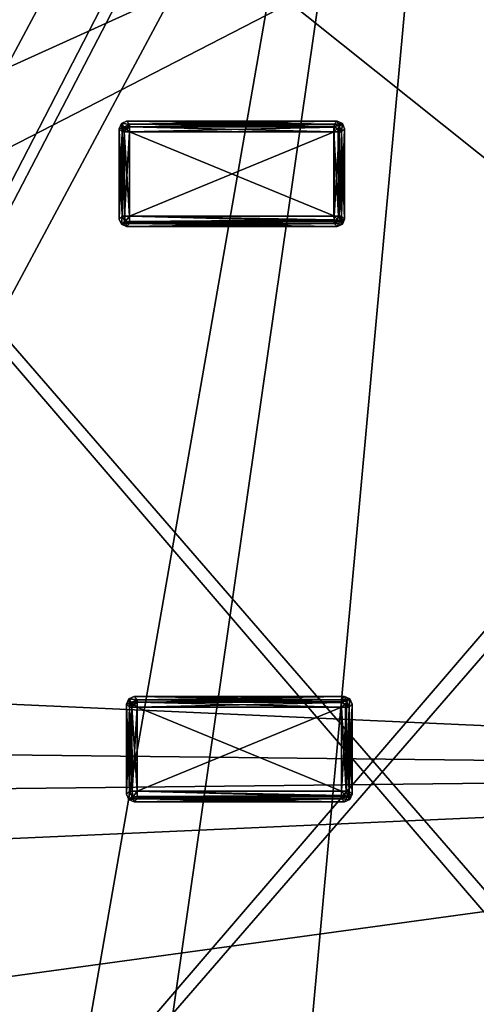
# Model space of a CAD drawing. Header units: millimetres. Extents: x -78 to 78, y -78 to 78.
# Tile 286 of 449: x 36.68 to 42.75, y -3.09 to 10.01. Entities that reach past the tile are written whole.
import ezdxf

# ---------------------------------------------------------------- set-up
doc = ezdxf.new("R2010")
doc.units = ezdxf.units.MM
doc.header["$LTSCALE"] = 41.718519
for name, color, linetype in [('10', 7, 'CONTINUOUS'), ('1745', 7, 'CONTINUOUS'), ('328', 7, 'CONTINUOUS'), ('344', 7, 'CONTINUOUS'), ('4902', 7, 'CONTINUOUS'), ('4903', 7, 'CONTINUOUS'), ('4904', 7, 'CONTINUOUS'), ('4905', 7, 'CONTINUOUS'), ('4906', 7, 'CONTINUOUS'), ('4907', 7, 'CONTINUOUS'), ('4908', 7, 'CONTINUOUS'), ('4909', 7, 'CONTINUOUS'), ('4910', 7, 'CONTINUOUS'), ('4911', 7, 'CONTINUOUS'), ('4912', 7, 'CONTINUOUS'), ('4913', 7, 'CONTINUOUS'), ('4914', 7, 'CONTINUOUS'), ('4915', 7, 'CONTINUOUS'), ('4916', 7, 'CONTINUOUS'), ('4917', 7, 'CONTINUOUS'), ('4918', 7, 'CONTINUOUS'), ('4919', 7, 'CONTINUOUS'), ('4920', 7, 'CONTINUOUS'), ('4921', 7, 'CONTINUOUS'), ('4922', 7, 'CONTINUOUS'), ('4923', 7, 'CONTINUOUS'), ('4924', 7, 'CONTINUOUS'), ('4925', 7, 'CONTINUOUS'), ('4926', 7, 'CONTINUOUS'), ('4927', 7, 'CONTINUOUS'), ('4928', 7, 'CONTINUOUS'), ('4929', 7, 'CONTINUOUS'), ('4930', 7, 'CONTINUOUS'), ('4931', 7, 'CONTINUOUS'), ('4932', 7, 'CONTINUOUS'), ('4933', 7, 'CONTINUOUS'), ('4934', 7, 'CONTINUOUS'), ('4935', 7, 'CONTINUOUS'), ('4936', 7, 'CONTINUOUS'), ('4937', 7, 'CONTINUOUS'), ('4938', 7, 'CONTINUOUS'), ('4939', 7, 'CONTINUOUS'), ('4940', 7, 'CONTINUOUS'), ('4941', 7, 'CONTINUOUS'), ('4942', 7, 'CONTINUOUS'), ('5852', 7, 'CONTINUOUS'), ('5853', 7, 'CONTINUOUS'), ('5854', 7, 'CONTINUOUS'), ('5855', 7, 'CONTINUOUS'), ('5856', 7, 'CONTINUOUS'), ('5857', 7, 'CONTINUOUS'), ('5858', 7, 'CONTINUOUS'), ('5859', 7, 'CONTINUOUS'), ('5860', 7, 'CONTINUOUS'), ('5861', 7, 'CONTINUOUS'), ('5862', 7, 'CONTINUOUS'), ('5863', 7, 'CONTINUOUS'), ('5864', 7, 'CONTINUOUS'), ('5865', 7, 'CONTINUOUS'), ('5866', 7, 'CONTINUOUS'), ('5867', 7, 'CONTINUOUS'), ('5868', 7, 'CONTINUOUS'), ('5869', 7, 'CONTINUOUS'), ('5870', 7, 'CONTINUOUS'), ('5871', 7, 'CONTINUOUS'), ('5872', 7, 'CONTINUOUS'), ('5873', 7, 'CONTINUOUS'), ('5874', 7, 'CONTINUOUS'), ('5875', 7, 'CONTINUOUS'), ('5876', 7, 'CONTINUOUS'), ('5877', 7, 'CONTINUOUS'), ('5878', 7, 'CONTINUOUS'), ('5879', 7, 'CONTINUOUS'), ('5880', 7, 'CONTINUOUS'), ('5881', 7, 'CONTINUOUS'), ('5882', 7, 'CONTINUOUS'), ('5883', 7, 'CONTINUOUS'), ('5884', 7, 'CONTINUOUS'), ('5885', 7, 'CONTINUOUS'), ('5886', 7, 'CONTINUOUS'), ('5887', 7, 'CONTINUOUS'), ('5888', 7, 'CONTINUOUS'), ('5889', 7, 'CONTINUOUS'), ('5890', 7, 'CONTINUOUS'), ('5891', 7, 'CONTINUOUS'), ('5892', 7, 'CONTINUOUS'), ('6', 7, 'CONTINUOUS'), ('748', 7, 'CONTINUOUS'), ('971', 7, 'CONTINUOUS')]:
    doc.layers.add(name, color=color, linetype=linetype)

msp = doc.modelspace()

# ---------------------------------------------------------------- linework, layer by layer
at = {"layer": '10', "linetype": 'CONTINUOUS'}
for points in [[(48.5, 30.5, -2), (49.5, -30.5, -2), (19.267, 11.127, -2), (48.5, 30.5, -2)], [(19.267, 11.127, -2), (49.5, -30.5, -2), (22.25, 0, -2), (19.267, 11.127, -2)], [(22.25, 0, -2), (49.5, -30.5, -2), (19.267, -11.127, -2), (22.25, 0, -2)]]:
    msp.add_3dface(points, dxfattribs=at)
at = {"layer": '1745', "linetype": 'CONTINUOUS'}
for points in [[(31.042, -69.737, 28.7), (51.066, -56.737, 28.7), (75.919, 7.948, 28.7), (31.042, -69.737, 28.7)], [(31.042, -69.737, 28.7), (75.919, 7.948, 28.7), (53.794, -21.068, 28.7), (31.042, -69.737, 28.7)]]:
    msp.add_3dface(points, dxfattribs=at)
at = {"layer": '328', "linetype": 'CONTINUOUS'}
for points in [[(32.5, -30, 15), (15.5, 30, 15), (47.5, -30, 15), (32.5, -30, 15)], [(47.5, -30, 15), (15.5, 30, 15), (67, -30, 15), (47.5, -30, 15)], [(67, -30, 15), (15.5, 30, 15), (67.5, -30, 15), (67, -30, 15)], [(67.5, -30, 15), (15.5, 30, 15), (72.319, -15.343, 15), (67.5, -30, 15)], [(72.319, -15.343, 15), (15.5, 30, 15), (73.949, 0, 15), (72.319, -15.343, 15)], [(73.949, 0, 15), (15.5, 30, 15), (72.319, 15.343, 15), (73.949, 0, 15)]]:
    msp.add_3dface(points, dxfattribs=at)
at = {"layer": '344', "linetype": 'CONTINUOUS'}
for points in [[(32.5, 30, 16.5), (15.5, -30, 16.5), (47.5, 30, 16.5), (32.5, 30, 16.5)], [(47.5, 30, 16.5), (15.5, -30, 16.5), (67, 30, 16.5), (47.5, 30, 16.5)], [(67, 30, 16.5), (15.5, -30, 16.5), (67.5, 30, 16.5), (67, 30, 16.5)], [(67.5, 30, 16.5), (15.5, -30, 16.5), (72.319, 15.343, 16.5), (67.5, 30, 16.5)], [(72.319, 15.343, 16.5), (15.5, -30, 16.5), (73.949, 0, 16.5), (72.319, 15.343, 16.5)], [(73.949, 0, 16.5), (15.5, -30, 16.5), (72.319, -15.343, 16.5), (73.949, 0, 16.5)]]:
    msp.add_3dface(points, dxfattribs=at)
at = {"layer": '4902', "color": 7, "linetype": 'CONTINUOUS'}
for points in [[(38.14, 7.394, 21.72), (40.86, 8.514, 21.72), (40.86, 7.394, 21.72), (38.14, 7.394, 21.72)], [(38.14, 8.514, 21.72), (40.86, 8.514, 21.72), (38.14, 7.394, 21.72), (38.14, 8.514, 21.72)]]:
    msp.add_3dface(points, dxfattribs=at)
at = {"layer": '4903', "color": 7, "linetype": 'CONTINUOUS'}
for points in [[(38.041, 7.394, 21.81), (38.069, 8.514, 21.75), (38.072, 7.396, 21.747), (38.041, 7.394, 21.81)], [(38.041, 7.394, 21.81), (38.041, 8.514, 21.812), (38.069, 8.514, 21.75), (38.041, 7.394, 21.81)], [(38.069, 8.514, 21.75), (38.14, 8.514, 21.72), (38.072, 7.396, 21.747), (38.069, 8.514, 21.75)], [(38.14, 8.514, 21.72), (38.14, 7.394, 21.72), (38.072, 7.396, 21.747), (38.14, 8.514, 21.72)]]:
    msp.add_3dface(points, dxfattribs=at)
at = {"layer": '4904', "color": 7, "linetype": 'CONTINUOUS'}
for points in [[(38.041, 7.394, 21.81), (38, 8.555, 22.195), (38.041, 8.514, 21.812), (38.041, 7.394, 21.81)], [(38, 7.354, 22.195), (38, 8.555, 22.195), (38.041, 7.394, 21.81), (38, 7.354, 22.195)]]:
    msp.add_3dface(points, dxfattribs=at)
at = {"layer": '4905', "color": 7, "linetype": 'CONTINUOUS'}
for points in [[(38.03, 7.284, 22.193), (38, 7.354, 22.195), (38.041, 7.394, 21.81), (38.03, 7.284, 22.193)], [(38.03, 7.284, 22.193), (38.041, 7.394, 21.81), (38.07, 7.324, 21.805), (38.03, 7.284, 22.193)], [(38.14, 7.295, 21.81), (38.03, 7.284, 22.193), (38.07, 7.324, 21.805), (38.14, 7.295, 21.81)], [(38.1, 7.254, 22.195), (38.03, 7.284, 22.193), (38.14, 7.295, 21.81), (38.1, 7.254, 22.195)]]:
    msp.add_3dface(points, dxfattribs=at)
at = {"layer": '4906', "color": 7, "linetype": 'CONTINUOUS'}
for points in [[(38, 7.354, 22.295), (38, 7.354, 22.195), (38.03, 7.284, 22.193), (38, 7.354, 22.295)], [(38.03, 7.284, 22.297), (38, 7.354, 22.295), (38.03, 7.284, 22.193), (38.03, 7.284, 22.297)], [(38.1, 7.254, 22.195), (38.03, 7.284, 22.297), (38.03, 7.284, 22.193), (38.1, 7.254, 22.195)], [(38.1, 7.254, 22.295), (38.03, 7.284, 22.297), (38.1, 7.254, 22.195), (38.1, 7.254, 22.295)]]:
    msp.add_3dface(points, dxfattribs=at)
at = {"layer": '4907', "color": 7, "linetype": 'CONTINUOUS'}
for points in [[(38.03, 7.284, 22.297), (38.041, 7.394, 22.678), (38, 7.354, 22.295), (38.03, 7.284, 22.297)], [(38.08, 7.316, 22.685), (38.041, 7.394, 22.678), (38.03, 7.284, 22.297), (38.08, 7.316, 22.685)], [(38.1, 7.254, 22.295), (38.08, 7.316, 22.685), (38.03, 7.284, 22.297), (38.1, 7.254, 22.295)], [(38.14, 7.295, 22.68), (38.08, 7.316, 22.685), (38.1, 7.254, 22.295), (38.14, 7.295, 22.68)]]:
    msp.add_3dface(points, dxfattribs=at)
at = {"layer": '4908', "color": 7, "linetype": 'CONTINUOUS'}
for points in [[(38.14, 8.614, 21.81), (40.86, 8.585, 21.75), (38.14, 8.581, 21.746), (38.14, 8.614, 21.81)], [(40.86, 8.614, 21.812), (40.86, 8.585, 21.75), (38.14, 8.614, 21.81), (40.86, 8.614, 21.812)], [(40.86, 8.585, 21.75), (40.86, 8.514, 21.72), (38.14, 8.581, 21.746), (40.86, 8.585, 21.75)], [(40.86, 8.514, 21.72), (38.14, 8.514, 21.72), (38.14, 8.581, 21.746), (40.86, 8.514, 21.72)]]:
    msp.add_3dface(points, dxfattribs=at)
at = {"layer": '4909', "color": 7, "linetype": 'CONTINUOUS'}
for points in [[(38.074, 7.394, 22.744), (38.041, 7.394, 22.678), (38.08, 7.316, 22.685), (38.074, 7.394, 22.744)], [(38.14, 7.394, 22.77), (38.074, 7.394, 22.744), (38.08, 7.316, 22.685), (38.14, 7.394, 22.77)], [(38.14, 7.394, 22.77), (38.08, 7.316, 22.685), (38.14, 7.323, 22.74), (38.14, 7.394, 22.77)], [(38.08, 7.316, 22.685), (38.14, 7.295, 22.68), (38.14, 7.323, 22.74), (38.08, 7.316, 22.685)]]:
    msp.add_3dface(points, dxfattribs=at)
at = {"layer": '4910', "color": 7, "linetype": 'CONTINUOUS'}
for points in [[(38.069, 8.514, 21.75), (38.041, 8.514, 21.812), (38.062, 8.574, 21.805), (38.069, 8.514, 21.75)], [(38.14, 8.614, 21.81), (38.069, 8.514, 21.75), (38.062, 8.574, 21.805), (38.14, 8.614, 21.81)], [(38.14, 8.614, 21.81), (38.14, 8.581, 21.746), (38.069, 8.514, 21.75), (38.14, 8.614, 21.81)], [(38.14, 8.581, 21.746), (38.14, 8.514, 21.72), (38.069, 8.514, 21.75), (38.14, 8.581, 21.746)]]:
    msp.add_3dface(points, dxfattribs=at)
at = {"layer": '4911', "color": 7, "linetype": 'CONTINUOUS'}
for points in [[(40.86, 7.394, 21.72), (40.927, 8.514, 21.746), (40.927, 7.394, 21.746), (40.86, 7.394, 21.72)], [(40.86, 7.394, 21.72), (40.86, 8.514, 21.72), (40.927, 8.514, 21.746), (40.86, 7.394, 21.72)], [(40.927, 8.514, 21.746), (40.96, 8.514, 21.81), (40.927, 7.394, 21.746), (40.927, 8.514, 21.746)], [(40.927, 7.394, 21.746), (40.96, 8.514, 21.81), (40.96, 7.394, 21.81), (40.927, 7.394, 21.746)]]:
    msp.add_3dface(points, dxfattribs=at)
at = {"layer": '4912', "color": 7, "linetype": 'CONTINUOUS'}
for points in [[(38.069, 8.514, 22.74), (38.041, 8.514, 22.68), (38.074, 7.394, 22.744), (38.069, 8.514, 22.74)], [(38.074, 7.394, 22.744), (38.041, 8.514, 22.68), (38.041, 7.394, 22.678), (38.074, 7.394, 22.744)], [(38.14, 7.394, 22.77), (38.069, 8.514, 22.74), (38.074, 7.394, 22.744), (38.14, 7.394, 22.77)], [(38.14, 7.394, 22.77), (38.14, 8.514, 22.77), (38.069, 8.514, 22.74), (38.14, 7.394, 22.77)]]:
    msp.add_3dface(points, dxfattribs=at)
at = {"layer": '4913', "color": 7, "linetype": 'CONTINUOUS'}
for points in [[(38, 7.354, 22.295), (38, 8.555, 22.295), (38, 7.354, 22.195), (38, 7.354, 22.295)], [(38, 7.354, 22.195), (38, 8.555, 22.295), (38, 8.555, 22.195), (38, 7.354, 22.195)]]:
    msp.add_3dface(points, dxfattribs=at)
at = {"layer": '4914', "color": 7, "linetype": 'CONTINUOUS'}
for points in [[(40.86, 8.585, 21.75), (40.86, 8.614, 21.812), (40.92, 8.593, 21.805), (40.86, 8.585, 21.75)], [(40.96, 8.514, 21.81), (40.86, 8.585, 21.75), (40.92, 8.593, 21.805), (40.96, 8.514, 21.81)], [(40.86, 8.585, 21.75), (40.96, 8.514, 21.81), (40.927, 8.514, 21.746), (40.86, 8.585, 21.75)], [(40.86, 8.514, 21.72), (40.86, 8.585, 21.75), (40.927, 8.514, 21.746), (40.86, 8.514, 21.72)]]:
    msp.add_3dface(points, dxfattribs=at)
at = {"layer": '4915', "color": 7, "linetype": 'CONTINUOUS'}
for points in [[(38.14, 7.394, 21.72), (40.86, 7.319, 21.754), (38.14, 7.314, 21.761), (38.14, 7.394, 21.72)], [(38.14, 7.394, 21.72), (40.86, 7.394, 21.72), (40.86, 7.319, 21.754), (38.14, 7.394, 21.72)], [(40.86, 7.319, 21.754), (40.86, 7.294, 21.812), (38.14, 7.314, 21.761), (40.86, 7.319, 21.754)], [(40.86, 7.294, 21.812), (38.14, 7.295, 21.81), (38.14, 7.314, 21.761), (40.86, 7.294, 21.812)]]:
    msp.add_3dface(points, dxfattribs=at)
at = {"layer": '4916', "color": 7, "linetype": 'CONTINUOUS'}
for points in [[(40.927, 7.394, 21.746), (40.939, 7.334, 21.805), (40.86, 7.294, 21.812), (40.927, 7.394, 21.746)], [(40.927, 7.394, 21.746), (40.86, 7.294, 21.812), (40.86, 7.319, 21.754), (40.927, 7.394, 21.746)], [(40.86, 7.394, 21.72), (40.927, 7.394, 21.746), (40.86, 7.319, 21.754), (40.86, 7.394, 21.72)], [(40.927, 7.394, 21.746), (40.96, 7.394, 21.81), (40.939, 7.334, 21.805), (40.927, 7.394, 21.746)]]:
    msp.add_3dface(points, dxfattribs=at)
at = {"layer": '4917', "color": 7, "linetype": 'CONTINUOUS'}
for points in [[(38.14, 7.394, 22.77), (40.858, 7.397, 22.77), (38.14, 8.514, 22.77), (38.14, 7.394, 22.77)], [(40.858, 7.397, 22.77), (40.858, 8.512, 22.77), (38.14, 8.514, 22.77), (40.858, 7.397, 22.77)]]:
    msp.add_3dface(points, dxfattribs=at)
at = {"layer": '4918', "color": 7, "linetype": 'CONTINUOUS'}
for points in [[(38.1, 8.654, 22.195), (38.14, 8.614, 21.81), (38.03, 8.625, 22.193), (38.1, 8.654, 22.195)], [(38.041, 8.514, 21.812), (38, 8.555, 22.195), (38.03, 8.625, 22.193), (38.041, 8.514, 21.812)], [(38.062, 8.574, 21.805), (38.041, 8.514, 21.812), (38.03, 8.625, 22.193), (38.062, 8.574, 21.805)], [(38.14, 8.614, 21.81), (38.062, 8.574, 21.805), (38.03, 8.625, 22.193), (38.14, 8.614, 21.81)]]:
    msp.add_3dface(points, dxfattribs=at)
at = {"layer": '4919', "color": 7, "linetype": 'CONTINUOUS'}
for points in [[(38.1, 8.654, 22.295), (38.1, 8.654, 22.195), (38.03, 8.625, 22.193), (38.1, 8.654, 22.295)], [(38.03, 8.625, 22.297), (38.1, 8.654, 22.295), (38.03, 8.625, 22.193), (38.03, 8.625, 22.297)], [(38, 8.555, 22.195), (38.03, 8.625, 22.297), (38.03, 8.625, 22.193), (38, 8.555, 22.195)], [(38, 8.555, 22.295), (38.03, 8.625, 22.297), (38, 8.555, 22.195), (38, 8.555, 22.295)]]:
    msp.add_3dface(points, dxfattribs=at)
at = {"layer": '4920', "color": 7, "linetype": 'CONTINUOUS'}
for points in [[(40.86, 8.614, 21.812), (40.901, 8.654, 22.195), (40.971, 8.625, 22.193), (40.86, 8.614, 21.812)], [(40.92, 8.593, 21.805), (40.86, 8.614, 21.812), (40.971, 8.625, 22.193), (40.92, 8.593, 21.805)], [(40.96, 8.514, 21.81), (40.92, 8.593, 21.805), (40.971, 8.625, 22.193), (40.96, 8.514, 21.81)], [(41, 8.555, 22.195), (40.96, 8.514, 21.81), (40.971, 8.625, 22.193), (41, 8.555, 22.195)]]:
    msp.add_3dface(points, dxfattribs=at)
at = {"layer": '4921', "color": 7, "linetype": 'CONTINUOUS'}
for points in [[(40.901, 7.254, 22.295), (38.1, 7.254, 22.295), (40.901, 7.254, 22.195), (40.901, 7.254, 22.295)], [(38.1, 7.254, 22.295), (38.1, 7.254, 22.195), (40.901, 7.254, 22.195), (38.1, 7.254, 22.295)]]:
    msp.add_3dface(points, dxfattribs=at)
at = {"layer": '4922', "color": 7, "linetype": 'CONTINUOUS'}
for points in [[(40.96, 7.394, 21.81), (40.971, 7.284, 22.193), (40.939, 7.334, 21.805), (40.96, 7.394, 21.81)], [(40.96, 7.394, 21.81), (41, 7.354, 22.195), (40.971, 7.284, 22.193), (40.96, 7.394, 21.81)], [(40.939, 7.334, 21.805), (40.901, 7.254, 22.195), (40.86, 7.294, 21.812), (40.939, 7.334, 21.805)], [(40.971, 7.284, 22.193), (40.901, 7.254, 22.195), (40.939, 7.334, 21.805), (40.971, 7.284, 22.193)]]:
    msp.add_3dface(points, dxfattribs=at)
at = {"layer": '4923', "color": 7, "linetype": 'CONTINUOUS'}
for points in [[(38.14, 8.614, 21.81), (38.1, 8.654, 22.195), (40.901, 8.654, 22.195), (38.14, 8.614, 21.81)], [(40.86, 8.614, 21.812), (38.14, 8.614, 21.81), (40.901, 8.654, 22.195), (40.86, 8.614, 21.812)]]:
    msp.add_3dface(points, dxfattribs=at)
at = {"layer": '4924', "color": 7, "linetype": 'CONTINUOUS'}
for points in [[(40.914, 8.514, 22.754), (40.858, 8.512, 22.77), (40.92, 7.394, 22.75), (40.914, 8.514, 22.754)], [(40.92, 7.394, 22.75), (40.858, 8.512, 22.77), (40.858, 7.397, 22.77), (40.92, 7.394, 22.75)], [(40.96, 7.394, 22.68), (40.914, 8.514, 22.754), (40.92, 7.394, 22.75), (40.96, 7.394, 22.68)], [(40.96, 7.394, 22.68), (40.96, 8.514, 22.68), (40.914, 8.514, 22.754), (40.96, 7.394, 22.68)]]:
    msp.add_3dface(points, dxfattribs=at)
at = {"layer": '4925', "color": 7, "linetype": 'CONTINUOUS'}
for points in [[(40.86, 7.294, 21.812), (38.1, 7.254, 22.195), (38.14, 7.295, 21.81), (40.86, 7.294, 21.812)], [(40.901, 7.254, 22.195), (38.1, 7.254, 22.195), (40.86, 7.294, 21.812), (40.901, 7.254, 22.195)]]:
    msp.add_3dface(points, dxfattribs=at)
at = {"layer": '4926', "color": 7, "linetype": 'CONTINUOUS'}
for points in [[(40.96, 8.514, 21.81), (41, 8.555, 22.195), (41, 7.354, 22.195), (40.96, 8.514, 21.81)], [(40.96, 7.394, 21.81), (40.96, 8.514, 21.81), (41, 7.354, 22.195), (40.96, 7.394, 21.81)]]:
    msp.add_3dface(points, dxfattribs=at)
at = {"layer": '4927', "color": 7, "linetype": 'CONTINUOUS'}
for points in [[(41, 7.354, 22.195), (40.971, 7.284, 22.297), (40.971, 7.284, 22.193), (41, 7.354, 22.195)], [(41, 7.354, 22.195), (41, 7.354, 22.295), (40.971, 7.284, 22.297), (41, 7.354, 22.195)], [(40.971, 7.284, 22.297), (40.901, 7.254, 22.295), (40.971, 7.284, 22.193), (40.971, 7.284, 22.297)], [(40.901, 7.254, 22.295), (40.901, 7.254, 22.195), (40.971, 7.284, 22.193), (40.901, 7.254, 22.295)]]:
    msp.add_3dface(points, dxfattribs=at)
at = {"layer": '4928', "color": 7, "linetype": 'CONTINUOUS'}
for points in [[(40.858, 8.512, 22.77), (40.86, 8.614, 22.68), (40.86, 8.574, 22.75), (40.858, 8.512, 22.77)], [(40.86, 8.614, 22.68), (40.858, 8.512, 22.77), (40.93, 8.584, 22.685), (40.86, 8.614, 22.68)], [(40.858, 8.512, 22.77), (40.914, 8.514, 22.754), (40.93, 8.584, 22.685), (40.858, 8.512, 22.77)], [(40.914, 8.514, 22.754), (40.96, 8.514, 22.68), (40.93, 8.584, 22.685), (40.914, 8.514, 22.754)]]:
    msp.add_3dface(points, dxfattribs=at)
at = {"layer": '4929', "color": 7, "linetype": 'CONTINUOUS'}
for points in [[(38.041, 8.514, 22.68), (38, 8.555, 22.295), (38, 7.354, 22.295), (38.041, 8.514, 22.68)], [(38.041, 7.394, 22.678), (38.041, 8.514, 22.68), (38, 7.354, 22.295), (38.041, 7.394, 22.678)]]:
    msp.add_3dface(points, dxfattribs=at)
at = {"layer": '4930', "color": 7, "linetype": 'CONTINUOUS'}
for points in [[(41, 8.555, 22.195), (41, 8.555, 22.295), (41, 7.354, 22.295), (41, 8.555, 22.195)], [(41, 7.354, 22.195), (41, 8.555, 22.195), (41, 7.354, 22.295), (41, 7.354, 22.195)]]:
    msp.add_3dface(points, dxfattribs=at)
at = {"layer": '4931', "color": 7, "linetype": 'CONTINUOUS'}
for points in [[(38.14, 8.581, 22.744), (40.86, 8.614, 22.68), (38.14, 8.614, 22.678), (38.14, 8.581, 22.744)], [(40.86, 8.574, 22.75), (40.86, 8.614, 22.68), (38.14, 8.581, 22.744), (40.86, 8.574, 22.75)], [(38.14, 8.514, 22.77), (40.86, 8.574, 22.75), (38.14, 8.581, 22.744), (38.14, 8.514, 22.77)], [(38.14, 8.514, 22.77), (40.858, 8.512, 22.77), (40.86, 8.574, 22.75), (38.14, 8.514, 22.77)]]:
    msp.add_3dface(points, dxfattribs=at)
at = {"layer": '4932', "color": 7, "linetype": 'CONTINUOUS'}
for points in [[(38.14, 8.614, 22.678), (38.1, 8.654, 22.295), (38.03, 8.625, 22.297), (38.14, 8.614, 22.678)], [(38, 8.555, 22.295), (38.062, 8.574, 22.685), (38.03, 8.625, 22.297), (38, 8.555, 22.295)], [(38.041, 8.514, 22.68), (38.062, 8.574, 22.685), (38, 8.555, 22.295), (38.041, 8.514, 22.68)], [(38.062, 8.574, 22.685), (38.14, 8.614, 22.678), (38.03, 8.625, 22.297), (38.062, 8.574, 22.685)]]:
    msp.add_3dface(points, dxfattribs=at)
at = {"layer": '4933', "color": 7, "linetype": 'CONTINUOUS'}
for points in [[(40.901, 8.654, 22.195), (40.971, 8.625, 22.297), (40.971, 8.625, 22.193), (40.901, 8.654, 22.195)], [(40.901, 8.654, 22.295), (40.971, 8.625, 22.297), (40.901, 8.654, 22.195), (40.901, 8.654, 22.295)], [(40.971, 8.625, 22.297), (41, 8.555, 22.295), (40.971, 8.625, 22.193), (40.971, 8.625, 22.297)], [(41, 8.555, 22.295), (41, 8.555, 22.195), (40.971, 8.625, 22.193), (41, 8.555, 22.295)]]:
    msp.add_3dface(points, dxfattribs=at)
at = {"layer": '4934', "color": 7, "linetype": 'CONTINUOUS'}
for points in [[(38.1, 8.654, 22.195), (40.901, 8.654, 22.295), (40.901, 8.654, 22.195), (38.1, 8.654, 22.195)], [(38.1, 8.654, 22.295), (40.901, 8.654, 22.295), (38.1, 8.654, 22.195), (38.1, 8.654, 22.295)]]:
    msp.add_3dface(points, dxfattribs=at)
at = {"layer": '4935', "color": 7, "linetype": 'CONTINUOUS'}
for points in [[(38.062, 8.574, 22.685), (38.041, 8.514, 22.68), (38.069, 8.514, 22.74), (38.062, 8.574, 22.685)], [(38.14, 8.581, 22.744), (38.14, 8.614, 22.678), (38.062, 8.574, 22.685), (38.14, 8.581, 22.744)], [(38.14, 8.514, 22.77), (38.14, 8.581, 22.744), (38.062, 8.574, 22.685), (38.14, 8.514, 22.77)], [(38.14, 8.514, 22.77), (38.062, 8.574, 22.685), (38.069, 8.514, 22.74), (38.14, 8.514, 22.77)]]:
    msp.add_3dface(points, dxfattribs=at)
at = {"layer": '4936', "color": 7, "linetype": 'CONTINUOUS'}
for points in [[(40.858, 7.397, 22.77), (38.14, 7.394, 22.77), (40.86, 7.341, 22.754), (40.858, 7.397, 22.77)], [(38.14, 7.394, 22.77), (38.14, 7.323, 22.74), (40.86, 7.341, 22.754), (38.14, 7.394, 22.77)], [(38.14, 7.323, 22.74), (38.14, 7.295, 22.68), (40.86, 7.341, 22.754), (38.14, 7.323, 22.74)], [(38.14, 7.295, 22.68), (40.86, 7.295, 22.68), (40.86, 7.341, 22.754), (38.14, 7.295, 22.68)]]:
    msp.add_3dface(points, dxfattribs=at)
at = {"layer": '4937', "color": 7, "linetype": 'CONTINUOUS'}
for points in [[(38.14, 7.295, 22.68), (38.1, 7.254, 22.295), (40.901, 7.254, 22.295), (38.14, 7.295, 22.68)], [(38.14, 7.295, 22.68), (40.901, 7.254, 22.295), (40.86, 7.295, 22.68), (38.14, 7.295, 22.68)]]:
    msp.add_3dface(points, dxfattribs=at)
at = {"layer": '4938', "color": 7, "linetype": 'CONTINUOUS'}
for points in [[(40.86, 8.614, 22.68), (40.93, 8.584, 22.685), (40.901, 8.654, 22.295), (40.86, 8.614, 22.68)], [(40.901, 8.654, 22.295), (40.93, 8.584, 22.685), (40.971, 8.625, 22.297), (40.901, 8.654, 22.295)], [(40.93, 8.584, 22.685), (40.96, 8.514, 22.68), (40.971, 8.625, 22.297), (40.93, 8.584, 22.685)], [(40.96, 8.514, 22.68), (41, 8.555, 22.295), (40.971, 8.625, 22.297), (40.96, 8.514, 22.68)]]:
    msp.add_3dface(points, dxfattribs=at)
at = {"layer": '4939', "color": 7, "linetype": 'CONTINUOUS'}
for points in [[(40.96, 7.394, 22.68), (41, 8.555, 22.295), (40.96, 8.514, 22.68), (40.96, 7.394, 22.68)], [(41, 7.354, 22.295), (41, 8.555, 22.295), (40.96, 7.394, 22.68), (41, 7.354, 22.295)]]:
    msp.add_3dface(points, dxfattribs=at)
at = {"layer": '4940', "color": 7, "linetype": 'CONTINUOUS'}
for points in [[(40.858, 7.397, 22.77), (40.86, 7.341, 22.754), (40.93, 7.324, 22.685), (40.858, 7.397, 22.77)], [(40.96, 7.394, 22.68), (40.858, 7.397, 22.77), (40.93, 7.324, 22.685), (40.96, 7.394, 22.68)], [(40.96, 7.394, 22.68), (40.92, 7.394, 22.75), (40.858, 7.397, 22.77), (40.96, 7.394, 22.68)], [(40.86, 7.341, 22.754), (40.86, 7.295, 22.68), (40.93, 7.324, 22.685), (40.86, 7.341, 22.754)]]:
    msp.add_3dface(points, dxfattribs=at)
at = {"layer": '4941', "color": 7, "linetype": 'CONTINUOUS'}
for points in [[(40.86, 8.614, 22.68), (40.901, 8.654, 22.295), (38.1, 8.654, 22.295), (40.86, 8.614, 22.68)], [(38.14, 8.614, 22.678), (40.86, 8.614, 22.68), (38.1, 8.654, 22.295), (38.14, 8.614, 22.678)]]:
    msp.add_3dface(points, dxfattribs=at)
at = {"layer": '4942', "color": 7, "linetype": 'CONTINUOUS'}
for points in [[(41, 7.354, 22.295), (40.96, 7.394, 22.68), (40.93, 7.324, 22.685), (41, 7.354, 22.295)], [(41, 7.354, 22.295), (40.93, 7.324, 22.685), (40.971, 7.284, 22.297), (41, 7.354, 22.295)], [(40.93, 7.324, 22.685), (40.86, 7.295, 22.68), (40.971, 7.284, 22.297), (40.93, 7.324, 22.685)], [(40.86, 7.295, 22.68), (40.901, 7.254, 22.295), (40.971, 7.284, 22.297), (40.86, 7.295, 22.68)]]:
    msp.add_3dface(points, dxfattribs=at)
at = {"layer": '5852', "color": 7, "linetype": 'CONTINUOUS'}
for points in [[(38.24, 0.86, 21.72), (40.96, 0.86, 21.72), (38.24, -0.26, 21.72), (38.24, 0.86, 21.72)], [(38.24, -0.26, 21.72), (40.96, 0.86, 21.72), (40.96, -0.26, 21.72), (38.24, -0.26, 21.72)]]:
    msp.add_3dface(points, dxfattribs=at)
at = {"layer": '5853', "color": 7, "linetype": 'CONTINUOUS'}
for points in [[(38.14, -0.26, 21.81), (38.14, 0.86, 21.812), (38.169, 0.86, 21.75), (38.14, -0.26, 21.81)], [(38.14, -0.26, 21.81), (38.169, 0.86, 21.75), (38.172, -0.258, 21.747), (38.14, -0.26, 21.81)], [(38.169, 0.86, 21.75), (38.24, 0.86, 21.72), (38.172, -0.258, 21.747), (38.169, 0.86, 21.75)], [(38.172, -0.258, 21.747), (38.24, 0.86, 21.72), (38.24, -0.26, 21.72), (38.172, -0.258, 21.747)]]:
    msp.add_3dface(points, dxfattribs=at)
at = {"layer": '5854', "color": 7, "linetype": 'CONTINUOUS'}
for points in [[(38.1, -0.3, 22.195), (38.1, 0.9, 22.195), (38.14, -0.26, 21.81), (38.1, -0.3, 22.195)], [(38.14, -0.26, 21.81), (38.1, 0.9, 22.195), (38.14, 0.86, 21.812), (38.14, -0.26, 21.81)]]:
    msp.add_3dface(points, dxfattribs=at)
at = {"layer": '5855', "color": 7, "linetype": 'CONTINUOUS'}
for points in [[(38.129, -0.371, 22.193), (38.1, -0.3, 22.195), (38.14, -0.26, 21.81), (38.129, -0.371, 22.193)], [(38.129, -0.371, 22.193), (38.14, -0.26, 21.81), (38.17, -0.33, 21.805), (38.129, -0.371, 22.193)], [(38.24, -0.36, 21.81), (38.129, -0.371, 22.193), (38.17, -0.33, 21.805), (38.24, -0.36, 21.81)], [(38.2, -0.4, 22.195), (38.129, -0.371, 22.193), (38.24, -0.36, 21.81), (38.2, -0.4, 22.195)]]:
    msp.add_3dface(points, dxfattribs=at)
at = {"layer": '5856', "color": 7, "linetype": 'CONTINUOUS'}
for points in [[(38.129, -0.371, 22.297), (38.1, -0.3, 22.295), (38.129, -0.371, 22.193), (38.129, -0.371, 22.297)], [(38.1, -0.3, 22.295), (38.1, -0.3, 22.195), (38.129, -0.371, 22.193), (38.1, -0.3, 22.295)], [(38.2, -0.4, 22.295), (38.129, -0.371, 22.297), (38.2, -0.4, 22.195), (38.2, -0.4, 22.295)], [(38.2, -0.4, 22.195), (38.129, -0.371, 22.297), (38.129, -0.371, 22.193), (38.2, -0.4, 22.195)]]:
    msp.add_3dface(points, dxfattribs=at)
at = {"layer": '5857', "color": 7, "linetype": 'CONTINUOUS'}
for points in [[(38.129, -0.371, 22.297), (38.14, -0.26, 22.678), (38.1, -0.3, 22.295), (38.129, -0.371, 22.297)], [(38.18, -0.339, 22.685), (38.14, -0.26, 22.678), (38.129, -0.371, 22.297), (38.18, -0.339, 22.685)], [(38.2, -0.4, 22.295), (38.18, -0.339, 22.685), (38.129, -0.371, 22.297), (38.2, -0.4, 22.295)], [(38.24, -0.36, 22.68), (38.18, -0.339, 22.685), (38.2, -0.4, 22.295), (38.24, -0.36, 22.68)]]:
    msp.add_3dface(points, dxfattribs=at)
at = {"layer": '5858', "color": 7, "linetype": 'CONTINUOUS'}
for points in [[(40.96, 0.96, 21.812), (40.96, 0.931, 21.75), (38.24, 0.959, 21.81), (40.96, 0.96, 21.812)], [(38.24, 0.959, 21.81), (40.96, 0.931, 21.75), (38.24, 0.927, 21.746), (38.24, 0.959, 21.81)], [(40.96, 0.931, 21.75), (40.96, 0.86, 21.72), (38.24, 0.927, 21.746), (40.96, 0.931, 21.75)], [(40.96, 0.86, 21.72), (38.24, 0.86, 21.72), (38.24, 0.927, 21.746), (40.96, 0.86, 21.72)]]:
    msp.add_3dface(points, dxfattribs=at)
at = {"layer": '5859', "color": 7, "linetype": 'CONTINUOUS'}
for points in [[(38.173, -0.26, 22.744), (38.14, -0.26, 22.678), (38.18, -0.339, 22.685), (38.173, -0.26, 22.744)], [(38.24, -0.26, 22.77), (38.173, -0.26, 22.744), (38.18, -0.339, 22.685), (38.24, -0.26, 22.77)], [(38.24, -0.26, 22.77), (38.18, -0.339, 22.685), (38.24, -0.331, 22.74), (38.24, -0.26, 22.77)], [(38.18, -0.339, 22.685), (38.24, -0.36, 22.68), (38.24, -0.331, 22.74), (38.18, -0.339, 22.685)]]:
    msp.add_3dface(points, dxfattribs=at)
at = {"layer": '5860', "color": 7, "linetype": 'CONTINUOUS'}
for points in [[(38.169, 0.86, 21.75), (38.14, 0.86, 21.812), (38.161, 0.92, 21.805), (38.169, 0.86, 21.75)], [(38.24, 0.959, 21.81), (38.169, 0.86, 21.75), (38.161, 0.92, 21.805), (38.24, 0.959, 21.81)], [(38.24, 0.959, 21.81), (38.24, 0.927, 21.746), (38.169, 0.86, 21.75), (38.24, 0.959, 21.81)], [(38.24, 0.927, 21.746), (38.24, 0.86, 21.72), (38.169, 0.86, 21.75), (38.24, 0.927, 21.746)]]:
    msp.add_3dface(points, dxfattribs=at)
at = {"layer": '5861', "color": 7, "linetype": 'CONTINUOUS'}
for points in [[(40.96, -0.26, 21.72), (40.96, 0.86, 21.72), (41.027, 0.86, 21.746), (40.96, -0.26, 21.72)], [(40.96, -0.26, 21.72), (41.027, 0.86, 21.746), (41.027, -0.26, 21.746), (40.96, -0.26, 21.72)], [(41.027, 0.86, 21.746), (41.059, 0.86, 21.81), (41.027, -0.26, 21.746), (41.027, 0.86, 21.746)], [(41.027, -0.26, 21.746), (41.059, 0.86, 21.81), (41.059, -0.26, 21.81), (41.027, -0.26, 21.746)]]:
    msp.add_3dface(points, dxfattribs=at)
at = {"layer": '5862', "color": 7, "linetype": 'CONTINUOUS'}
for points in [[(38.169, 0.86, 22.74), (38.14, 0.86, 22.68), (38.173, -0.26, 22.744), (38.169, 0.86, 22.74)], [(38.173, -0.26, 22.744), (38.14, 0.86, 22.68), (38.14, -0.26, 22.678), (38.173, -0.26, 22.744)], [(38.24, -0.26, 22.77), (38.24, 0.86, 22.77), (38.169, 0.86, 22.74), (38.24, -0.26, 22.77)], [(38.24, -0.26, 22.77), (38.169, 0.86, 22.74), (38.173, -0.26, 22.744), (38.24, -0.26, 22.77)]]:
    msp.add_3dface(points, dxfattribs=at)
at = {"layer": '5863', "color": 7, "linetype": 'CONTINUOUS'}
for points in [[(38.1, -0.3, 22.295), (38.1, 0.9, 22.295), (38.1, -0.3, 22.195), (38.1, -0.3, 22.295)], [(38.1, -0.3, 22.195), (38.1, 0.9, 22.295), (38.1, 0.9, 22.195), (38.1, -0.3, 22.195)]]:
    msp.add_3dface(points, dxfattribs=at)
at = {"layer": '5864', "color": 7, "linetype": 'CONTINUOUS'}
for points in [[(40.96, 0.931, 21.75), (40.96, 0.96, 21.812), (41.02, 0.939, 21.805), (40.96, 0.931, 21.75)], [(41.059, 0.86, 21.81), (40.96, 0.931, 21.75), (41.02, 0.939, 21.805), (41.059, 0.86, 21.81)], [(40.96, 0.86, 21.72), (40.96, 0.931, 21.75), (41.027, 0.86, 21.746), (40.96, 0.86, 21.72)], [(40.96, 0.931, 21.75), (41.059, 0.86, 21.81), (41.027, 0.86, 21.746), (40.96, 0.931, 21.75)]]:
    msp.add_3dface(points, dxfattribs=at)
at = {"layer": '5865', "color": 7, "linetype": 'CONTINUOUS'}
for points in [[(38.24, -0.26, 21.72), (40.96, -0.26, 21.72), (40.96, -0.335, 21.754), (38.24, -0.26, 21.72)], [(38.24, -0.26, 21.72), (40.96, -0.335, 21.754), (38.24, -0.341, 21.761), (38.24, -0.26, 21.72)], [(40.96, -0.335, 21.754), (40.96, -0.36, 21.812), (38.24, -0.341, 21.761), (40.96, -0.335, 21.754)], [(38.24, -0.341, 21.761), (40.96, -0.36, 21.812), (38.24, -0.36, 21.81), (38.24, -0.341, 21.761)]]:
    msp.add_3dface(points, dxfattribs=at)
at = {"layer": '5866', "color": 7, "linetype": 'CONTINUOUS'}
for points in [[(40.96, -0.26, 21.72), (41.027, -0.26, 21.746), (40.96, -0.335, 21.754), (40.96, -0.26, 21.72)], [(41.027, -0.26, 21.746), (41.039, -0.32, 21.805), (40.96, -0.36, 21.812), (41.027, -0.26, 21.746)], [(41.027, -0.26, 21.746), (40.96, -0.36, 21.812), (40.96, -0.335, 21.754), (41.027, -0.26, 21.746)], [(41.027, -0.26, 21.746), (41.059, -0.26, 21.81), (41.039, -0.32, 21.805), (41.027, -0.26, 21.746)]]:
    msp.add_3dface(points, dxfattribs=at)
at = {"layer": '5867', "color": 7, "linetype": 'CONTINUOUS'}
for points in [[(40.957, -0.258, 22.77), (40.957, 0.857, 22.77), (38.24, 0.86, 22.77), (40.957, -0.258, 22.77)], [(38.24, -0.26, 22.77), (40.957, -0.258, 22.77), (38.24, 0.86, 22.77), (38.24, -0.26, 22.77)]]:
    msp.add_3dface(points, dxfattribs=at)
at = {"layer": '5868', "color": 7, "linetype": 'CONTINUOUS'}
for points in [[(38.14, 0.86, 21.812), (38.1, 0.9, 22.195), (38.129, 0.971, 22.193), (38.14, 0.86, 21.812)], [(38.2, 1, 22.195), (38.24, 0.959, 21.81), (38.129, 0.971, 22.193), (38.2, 1, 22.195)], [(38.24, 0.959, 21.81), (38.161, 0.92, 21.805), (38.129, 0.971, 22.193), (38.24, 0.959, 21.81)], [(38.161, 0.92, 21.805), (38.14, 0.86, 21.812), (38.129, 0.971, 22.193), (38.161, 0.92, 21.805)]]:
    msp.add_3dface(points, dxfattribs=at)
at = {"layer": '5869', "color": 7, "linetype": 'CONTINUOUS'}
for points in [[(38.1, 0.9, 22.295), (38.129, 0.971, 22.297), (38.1, 0.9, 22.195), (38.1, 0.9, 22.295)], [(38.1, 0.9, 22.195), (38.129, 0.971, 22.297), (38.129, 0.971, 22.193), (38.1, 0.9, 22.195)], [(38.129, 0.971, 22.297), (38.2, 1, 22.295), (38.129, 0.971, 22.193), (38.129, 0.971, 22.297)], [(38.2, 1, 22.295), (38.2, 1, 22.195), (38.129, 0.971, 22.193), (38.2, 1, 22.295)]]:
    msp.add_3dface(points, dxfattribs=at)
at = {"layer": '5870', "color": 7, "linetype": 'CONTINUOUS'}
for points in [[(40.96, 0.96, 21.812), (41, 1, 22.195), (41.071, 0.97, 22.193), (40.96, 0.96, 21.812)], [(41.02, 0.939, 21.805), (40.96, 0.96, 21.812), (41.071, 0.97, 22.193), (41.02, 0.939, 21.805)], [(41.059, 0.86, 21.81), (41.02, 0.939, 21.805), (41.071, 0.97, 22.193), (41.059, 0.86, 21.81)], [(41.1, 0.9, 22.195), (41.059, 0.86, 21.81), (41.071, 0.97, 22.193), (41.1, 0.9, 22.195)]]:
    msp.add_3dface(points, dxfattribs=at)
at = {"layer": '5871', "color": 7, "linetype": 'CONTINUOUS'}
for points in [[(38.2, -0.4, 22.295), (38.2, -0.4, 22.195), (41, -0.4, 22.195), (38.2, -0.4, 22.295)], [(41, -0.4, 22.295), (38.2, -0.4, 22.295), (41, -0.4, 22.195), (41, -0.4, 22.295)]]:
    msp.add_3dface(points, dxfattribs=at)
at = {"layer": '5872', "color": 7, "linetype": 'CONTINUOUS'}
for points in [[(41.059, -0.26, 21.81), (41.071, -0.371, 22.193), (41.039, -0.32, 21.805), (41.059, -0.26, 21.81)], [(41.059, -0.26, 21.81), (41.1, -0.3, 22.195), (41.071, -0.371, 22.193), (41.059, -0.26, 21.81)], [(41.039, -0.32, 21.805), (41, -0.4, 22.195), (40.96, -0.36, 21.812), (41.039, -0.32, 21.805)], [(41.071, -0.371, 22.193), (41, -0.4, 22.195), (41.039, -0.32, 21.805), (41.071, -0.371, 22.193)]]:
    msp.add_3dface(points, dxfattribs=at)
at = {"layer": '5873', "color": 7, "linetype": 'CONTINUOUS'}
for points in [[(38.24, 0.959, 21.81), (38.2, 1, 22.195), (41, 1, 22.195), (38.24, 0.959, 21.81)], [(40.96, 0.96, 21.812), (38.24, 0.959, 21.81), (41, 1, 22.195), (40.96, 0.96, 21.812)]]:
    msp.add_3dface(points, dxfattribs=at)
at = {"layer": '5874', "color": 7, "linetype": 'CONTINUOUS'}
for points in [[(41.014, 0.86, 22.754), (40.957, 0.857, 22.77), (41.02, -0.26, 22.75), (41.014, 0.86, 22.754)], [(41.02, -0.26, 22.75), (40.957, 0.857, 22.77), (40.957, -0.258, 22.77), (41.02, -0.26, 22.75)], [(41.059, -0.26, 22.68), (41.059, 0.86, 22.68), (41.014, 0.86, 22.754), (41.059, -0.26, 22.68)], [(41.059, -0.26, 22.68), (41.014, 0.86, 22.754), (41.02, -0.26, 22.75), (41.059, -0.26, 22.68)]]:
    msp.add_3dface(points, dxfattribs=at)
at = {"layer": '5875', "color": 7, "linetype": 'CONTINUOUS'}
for points in [[(41, -0.4, 22.195), (38.2, -0.4, 22.195), (40.96, -0.36, 21.812), (41, -0.4, 22.195)], [(40.96, -0.36, 21.812), (38.2, -0.4, 22.195), (38.24, -0.36, 21.81), (40.96, -0.36, 21.812)]]:
    msp.add_3dface(points, dxfattribs=at)
at = {"layer": '5876', "color": 7, "linetype": 'CONTINUOUS'}
for points in [[(41.059, 0.86, 21.81), (41.1, 0.9, 22.195), (41.1, -0.3, 22.195), (41.059, 0.86, 21.81)], [(41.059, -0.26, 21.81), (41.059, 0.86, 21.81), (41.1, -0.3, 22.195), (41.059, -0.26, 21.81)]]:
    msp.add_3dface(points, dxfattribs=at)
at = {"layer": '5877', "color": 7, "linetype": 'CONTINUOUS'}
for points in [[(41, -0.4, 22.295), (41, -0.4, 22.195), (41.071, -0.371, 22.193), (41, -0.4, 22.295)], [(41.071, -0.371, 22.297), (41, -0.4, 22.295), (41.071, -0.371, 22.193), (41.071, -0.371, 22.297)], [(41.1, -0.3, 22.195), (41.1, -0.3, 22.295), (41.071, -0.371, 22.297), (41.1, -0.3, 22.195)], [(41.1, -0.3, 22.195), (41.071, -0.371, 22.297), (41.071, -0.371, 22.193), (41.1, -0.3, 22.195)]]:
    msp.add_3dface(points, dxfattribs=at)
at = {"layer": '5878', "color": 7, "linetype": 'CONTINUOUS'}
for points in [[(40.957, 0.857, 22.77), (40.96, 0.959, 22.68), (40.96, 0.92, 22.75), (40.957, 0.857, 22.77)], [(40.96, 0.959, 22.68), (40.957, 0.857, 22.77), (41.03, 0.93, 22.685), (40.96, 0.959, 22.68)], [(40.957, 0.857, 22.77), (41.014, 0.86, 22.754), (41.03, 0.93, 22.685), (40.957, 0.857, 22.77)], [(41.014, 0.86, 22.754), (41.059, 0.86, 22.68), (41.03, 0.93, 22.685), (41.014, 0.86, 22.754)]]:
    msp.add_3dface(points, dxfattribs=at)
at = {"layer": '5879', "color": 7, "linetype": 'CONTINUOUS'}
for points in [[(38.14, 0.86, 22.68), (38.1, 0.9, 22.295), (38.1, -0.3, 22.295), (38.14, 0.86, 22.68)], [(38.14, -0.26, 22.678), (38.14, 0.86, 22.68), (38.1, -0.3, 22.295), (38.14, -0.26, 22.678)]]:
    msp.add_3dface(points, dxfattribs=at)
at = {"layer": '5880', "color": 7, "linetype": 'CONTINUOUS'}
for points in [[(41.1, -0.3, 22.195), (41.1, 0.9, 22.195), (41.1, -0.3, 22.295), (41.1, -0.3, 22.195)], [(41.1, 0.9, 22.195), (41.1, 0.9, 22.295), (41.1, -0.3, 22.295), (41.1, 0.9, 22.195)]]:
    msp.add_3dface(points, dxfattribs=at)
at = {"layer": '5881', "color": 7, "linetype": 'CONTINUOUS'}
for points in [[(38.24, 0.927, 22.744), (40.96, 0.959, 22.68), (38.24, 0.96, 22.678), (38.24, 0.927, 22.744)], [(40.96, 0.92, 22.75), (40.96, 0.959, 22.68), (38.24, 0.927, 22.744), (40.96, 0.92, 22.75)], [(38.24, 0.86, 22.77), (40.96, 0.92, 22.75), (38.24, 0.927, 22.744), (38.24, 0.86, 22.77)], [(38.24, 0.86, 22.77), (40.957, 0.857, 22.77), (40.96, 0.92, 22.75), (38.24, 0.86, 22.77)]]:
    msp.add_3dface(points, dxfattribs=at)
at = {"layer": '5882', "color": 7, "linetype": 'CONTINUOUS'}
for points in [[(38.1, 0.9, 22.295), (38.161, 0.92, 22.685), (38.129, 0.971, 22.297), (38.1, 0.9, 22.295)], [(38.14, 0.86, 22.68), (38.161, 0.92, 22.685), (38.1, 0.9, 22.295), (38.14, 0.86, 22.68)], [(38.24, 0.96, 22.678), (38.2, 1, 22.295), (38.129, 0.971, 22.297), (38.24, 0.96, 22.678)], [(38.161, 0.92, 22.685), (38.24, 0.96, 22.678), (38.129, 0.971, 22.297), (38.161, 0.92, 22.685)]]:
    msp.add_3dface(points, dxfattribs=at)
at = {"layer": '5883', "color": 7, "linetype": 'CONTINUOUS'}
for points in [[(41, 1, 22.295), (41.071, 0.971, 22.297), (41, 1, 22.195), (41, 1, 22.295)], [(41, 1, 22.195), (41.071, 0.971, 22.297), (41.071, 0.97, 22.193), (41, 1, 22.195)], [(41.071, 0.971, 22.297), (41.1, 0.9, 22.295), (41.071, 0.97, 22.193), (41.071, 0.971, 22.297)], [(41.1, 0.9, 22.295), (41.1, 0.9, 22.195), (41.071, 0.97, 22.193), (41.1, 0.9, 22.295)]]:
    msp.add_3dface(points, dxfattribs=at)
at = {"layer": '5884', "color": 7, "linetype": 'CONTINUOUS'}
for points in [[(38.2, 1, 22.295), (41, 1, 22.295), (38.2, 1, 22.195), (38.2, 1, 22.295)], [(38.2, 1, 22.195), (41, 1, 22.295), (41, 1, 22.195), (38.2, 1, 22.195)]]:
    msp.add_3dface(points, dxfattribs=at)
at = {"layer": '5885', "color": 7, "linetype": 'CONTINUOUS'}
for points in [[(38.161, 0.92, 22.685), (38.14, 0.86, 22.68), (38.169, 0.86, 22.74), (38.161, 0.92, 22.685)], [(38.24, 0.927, 22.744), (38.24, 0.96, 22.678), (38.161, 0.92, 22.685), (38.24, 0.927, 22.744)], [(38.24, 0.86, 22.77), (38.24, 0.927, 22.744), (38.161, 0.92, 22.685), (38.24, 0.86, 22.77)], [(38.24, 0.86, 22.77), (38.161, 0.92, 22.685), (38.169, 0.86, 22.74), (38.24, 0.86, 22.77)]]:
    msp.add_3dface(points, dxfattribs=at)
at = {"layer": '5886', "color": 7, "linetype": 'CONTINUOUS'}
for points in [[(40.957, -0.258, 22.77), (38.24, -0.26, 22.77), (40.96, -0.314, 22.754), (40.957, -0.258, 22.77)], [(38.24, -0.26, 22.77), (38.24, -0.331, 22.74), (40.96, -0.314, 22.754), (38.24, -0.26, 22.77)], [(38.24, -0.331, 22.74), (38.24, -0.36, 22.68), (40.96, -0.314, 22.754), (38.24, -0.331, 22.74)], [(38.24, -0.36, 22.68), (40.96, -0.36, 22.68), (40.96, -0.314, 22.754), (38.24, -0.36, 22.68)]]:
    msp.add_3dface(points, dxfattribs=at)
at = {"layer": '5887', "color": 7, "linetype": 'CONTINUOUS'}
for points in [[(38.24, -0.36, 22.68), (38.2, -0.4, 22.295), (41, -0.4, 22.295), (38.24, -0.36, 22.68)], [(38.24, -0.36, 22.68), (41, -0.4, 22.295), (40.96, -0.36, 22.68), (38.24, -0.36, 22.68)]]:
    msp.add_3dface(points, dxfattribs=at)
at = {"layer": '5888', "color": 7, "linetype": 'CONTINUOUS'}
for points in [[(40.96, 0.959, 22.68), (41.03, 0.93, 22.685), (41, 1, 22.295), (40.96, 0.959, 22.68)], [(41, 1, 22.295), (41.03, 0.93, 22.685), (41.071, 0.971, 22.297), (41, 1, 22.295)], [(41.03, 0.93, 22.685), (41.059, 0.86, 22.68), (41.071, 0.971, 22.297), (41.03, 0.93, 22.685)], [(41.059, 0.86, 22.68), (41.1, 0.9, 22.295), (41.071, 0.971, 22.297), (41.059, 0.86, 22.68)]]:
    msp.add_3dface(points, dxfattribs=at)
at = {"layer": '5889', "color": 7, "linetype": 'CONTINUOUS'}
for points in [[(41.1, -0.3, 22.295), (41.1, 0.9, 22.295), (41.059, -0.26, 22.68), (41.1, -0.3, 22.295)], [(41.059, -0.26, 22.68), (41.1, 0.9, 22.295), (41.059, 0.86, 22.68), (41.059, -0.26, 22.68)]]:
    msp.add_3dface(points, dxfattribs=at)
at = {"layer": '5890', "color": 7, "linetype": 'CONTINUOUS'}
for points in [[(41.059, -0.26, 22.68), (41.02, -0.26, 22.75), (40.957, -0.258, 22.77), (41.059, -0.26, 22.68)], [(41.059, -0.26, 22.68), (40.957, -0.258, 22.77), (41.03, -0.33, 22.685), (41.059, -0.26, 22.68)], [(40.957, -0.258, 22.77), (40.96, -0.314, 22.754), (41.03, -0.33, 22.685), (40.957, -0.258, 22.77)], [(40.96, -0.314, 22.754), (40.96, -0.36, 22.68), (41.03, -0.33, 22.685), (40.96, -0.314, 22.754)]]:
    msp.add_3dface(points, dxfattribs=at)
at = {"layer": '5891', "color": 7, "linetype": 'CONTINUOUS'}
for points in [[(38.24, 0.96, 22.678), (40.96, 0.959, 22.68), (38.2, 1, 22.295), (38.24, 0.96, 22.678)], [(40.96, 0.959, 22.68), (41, 1, 22.295), (38.2, 1, 22.295), (40.96, 0.959, 22.68)]]:
    msp.add_3dface(points, dxfattribs=at)
at = {"layer": '5892', "color": 7, "linetype": 'CONTINUOUS'}
for points in [[(41.1, -0.3, 22.295), (41.059, -0.26, 22.68), (41.03, -0.33, 22.685), (41.1, -0.3, 22.295)], [(41.03, -0.33, 22.685), (40.96, -0.36, 22.68), (41.071, -0.371, 22.297), (41.03, -0.33, 22.685)], [(40.96, -0.36, 22.68), (41, -0.4, 22.295), (41.071, -0.371, 22.297), (40.96, -0.36, 22.68)], [(41.1, -0.3, 22.295), (41.03, -0.33, 22.685), (41.071, -0.371, 22.297), (41.1, -0.3, 22.295)]]:
    msp.add_3dface(points, dxfattribs=at)
at = {"layer": '6', "linetype": 'CONTINUOUS'}
for points in [[(32.5, 33), (15.5, -33), (47.5, 33), (32.5, 33)], [(47.5, 33), (15.5, -33), (48.5, 31), (47.5, 33)], [(48.5, 31), (15.5, -33), (48.5, 30.5), (48.5, 31)], [(48.5, 30.5), (15.5, -33), (49.5, 30.5), (48.5, 30.5)], [(49.5, 30.5), (15.5, -33), (48.5, -30.5), (49.5, 30.5)]]:
    msp.add_3dface(points, dxfattribs=at)
at = {"layer": '748', "color": 7, "linetype": 'CONTINUOUS'}
for points in [[(23.29, 10.519, 28.7), (25.313, 7.738, 28.7), (53.754, 17.171, 28.7), (23.29, 10.519, 28.7)], [(25.327, 4.305, 28.7), (23.31, 1.496, 28.7), (53.754, 17.171, 28.7), (25.327, 4.305, 28.7)], [(53.754, 17.171, 28.7), (23.31, 1.496, 28.7), (56.43, 0, 28.7), (53.754, 17.171, 28.7)], [(25.313, 7.738, 28.7), (25.327, 4.305, 28.7), (53.754, 17.171, 28.7), (25.313, 7.738, 28.7)], [(23.31, 1.496, 28.7), (20, 0.41, 28.7), (56.43, 0, 28.7), (23.31, 1.496, 28.7)], [(56.43, 0, 28.7), (20, 0.41, 28.7), (20, -0.41, 28.7), (56.43, 0, 28.7)], [(23.29, -13.481, 28.7), (56.43, 0, 28.7), (20, -12.41, 28.7), (23.29, -13.481, 28.7)], [(20, -12.41, 28.7), (56.43, 0, 28.7), (20, -11.59, 28.7), (20, -12.41, 28.7)], [(20, -11.59, 28.7), (56.43, 0, 28.7), (23.31, -10.504, 28.7), (20, -11.59, 28.7)], [(23.29, -1.481, 28.7), (56.43, 0, 28.7), (20, -0.41, 28.7), (23.29, -1.481, 28.7)], [(25.313, -16.262, 28.7), (56.43, 0, 28.7), (23.29, -13.481, 28.7), (25.313, -16.262, 28.7)], [(25.313, -4.262, 28.7), (56.43, 0, 28.7), (23.29, -1.481, 28.7), (25.313, -4.262, 28.7)], [(23.31, -10.504, 28.7), (56.43, 0, 28.7), (25.327, -7.695, 28.7), (23.31, -10.504, 28.7)], [(53.754, -17.171, 28.7), (56.43, 0, 28.7), (25.313, -16.262, 28.7), (53.754, -17.171, 28.7)], [(25.327, -7.695, 28.7), (56.43, 0, 28.7), (25.313, -4.262, 28.7), (25.327, -7.695, 28.7)]]:
    msp.add_3dface(points, dxfattribs=at)
at = {"layer": '971', "color": 7, "linetype": 'CONTINUOUS'}
for points in [[(43.826, 32.322, 26.2), (36.017, -12.428, 26.2), (31.538, 44.395, 26.2), (43.826, 32.322, 26.2)], [(37.617, -10.829, 26.2), (36.017, -12.428, 26.2), (43.826, 32.322, 26.2), (37.617, -10.829, 26.2)], [(39.88, -10.828, 26.2), (37.617, -10.829, 26.2), (43.826, 32.322, 26.2), (39.88, -10.828, 26.2)], [(51.731, 17.01, 26.2), (39.88, -10.828, 26.2), (43.826, 32.322, 26.2), (51.731, 17.01, 26.2)], [(52.088, -15.885, 26.2), (39.88, -10.828, 26.2), (51.731, 17.01, 26.2), (52.088, -15.885, 26.2)]]:
    msp.add_3dface(points, dxfattribs=at)

doc.saveas('drawing.dxf')
